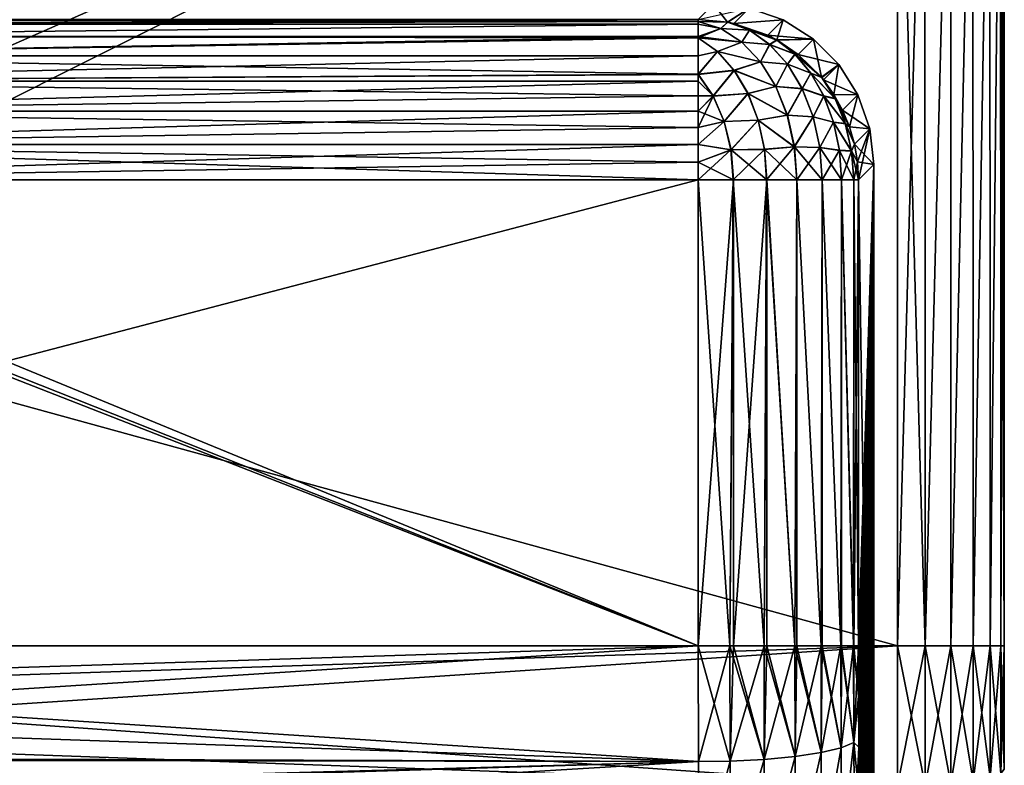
# Model space of a CAD drawing. Header units: metres. Extents: x -105 to 105, y -117 to 62.
# Tile 370 of 382: x 74 to 92, y -2 to 11. Entities that reach past the tile are written whole.
import ezdxf

# ---------------------------------------------------------------- set-up
doc = ezdxf.new("R2010")
doc.units = ezdxf.units.M
doc.layers.add('solid_509432_AD150_SW0001', color=7, linetype='CONTINUOUS')
doc.layers.add('solid_509432_AD150_SW0001_01', color=7, linetype='CONTINUOUS')

msp = doc.modelspace()

# ---------------------------------------------------------------- linework, layer by layer
at = {"layer": 'solid_509432_AD150_SW0001'}
for points in [[(90, 18.299999, -16.299999), (-53, -0.25, -16.299999), (-90, -0.25, -16.299999)], [(-90, 18.299999, -16.299999), (90, 18.299999, -16.299999), (-90, -0.25, -16.299999)]]:
    msp.add_3dface(points, dxfattribs=at)
at = {"layer": 'solid_509432_AD150_SW0001_01'}
for points in [[(-47.909828, -0.25, -16.299999), (-53, -0.25, -16.299999), (90, 18.299999, -16.299999)], [(-42.814568, -0.25, -16.299999), (-47.909828, -0.25, -16.299999), (90, 18.299999, -16.299999)], [(-37.719303, -0.25, -16.299999), (-42.814568, -0.25, -16.299999), (90, 18.299999, -16.299999)], [(-32.624043, -0.25, -16.299999), (-37.719303, -0.25, -16.299999), (90, 18.299999, -16.299999)], [(-27.549141, -0.25, -16.299999), (-32.624043, -0.25, -16.299999), (90, 18.299999, -16.299999)], [(-23, -0.25, -16.299999), (-27.549141, -0.25, -16.299999), (90, 18.299999, -16.299999)], [(-22.841265, -0.250993, -16.299999), (-23, -0.25, -16.299999), (90, 18.299999, -16.299999)], [(-22.698387, -0.251749, -16.299999), (-22.841265, -0.250993, -16.299999), (90, 18.299999, -16.299999)], [(-10.890583, -0.25, -16.299999), (-22.698387, -0.251749, -16.299999), (90, 18.299999, -16.299999)], [(0, -0.25, -16.299999), (-10.890583, -0.25, -16.299999), (90, 18.299999, -16.299999)], [(10.890579, -0.25, -16.299999), (0, -0.25, -16.299999), (90, 18.299999, -16.299999)], [(22.698387, -0.251749, -16.299999), (10.890579, -0.25, -16.299999), (90, 18.299999, -16.299999)], [(90, -0.25, 17.200001), (22.576691, 18.299999, 17.200001), (53, -0.25, 17.200001)], [(90, -0.25, 17.200001), (90, 18.299999, 17.200001), (22.576691, 18.299999, 17.200001)], [(22.841265, -0.250993, -16.299999), (22.698387, -0.251749, -16.299999), (90, 18.299999, -16.299999)], [(23, -0.25, -16.299999), (22.841265, -0.250993, -16.299999), (90, 18.299999, -16.299999)], [(27.549141, -0.25, -16.299999), (23, -0.25, -16.299999), (90, 18.299999, -16.299999)], [(32.624043, -0.25, -16.299999), (27.549141, -0.25, -16.299999), (90, 18.299999, -16.299999)], [(37.719303, -0.25, -16.299999), (32.624043, -0.25, -16.299999), (90, 18.299999, -16.299999)], [(42.814568, -0.25, -16.299999), (37.719303, -0.25, -16.299999), (90, 18.299999, -16.299999)], [(47.909828, -0.25, -16.299999), (42.814568, -0.25, -16.299999), (90, 18.299999, -16.299999)], [(53, -0.25, -16.299999), (47.909828, -0.25, -16.299999), (90, 18.299999, -16.299999)], [(90, -0.25, -16.299999), (53, -0.25, -16.299999), (90, 18.299999, -16.299999)], [(90.515617, 18.299999, -16.232393), (90, -0.25, -16.299999), (90, 18.299999, -16.299999)], [(90.517639, -0.25, -16.231852), (90, -0.25, -16.299999), (90.515617, 18.299999, -16.232393)], [(90, -0.25, 17.200001), (90.517639, -0.25, 17.131851), (90, 18.299999, 17.200001)], [(90.515617, 18.299999, 17.132393), (90, 18.299999, 17.200001), (90.517639, -0.25, 17.131851)], [(90.998642, 18.299999, 16.932837), (90.515617, 18.299999, 17.132393), (90.517639, -0.25, 17.131851)], [(90.517639, -0.25, -16.231852), (90.515617, 18.299999, -16.232393), (90.998642, 18.299999, -16.032835)], [(90.998642, 18.299999, 16.932837), (90.517639, -0.25, 17.131851), (91.00045, -0.25, 16.931789)], [(91.00045, -0.25, -16.03179), (90.517639, -0.25, -16.231852), (90.998642, 18.299999, -16.032835)], [(91.413475, 18.299999, 16.614954), (90.998642, 18.299999, 16.932837), (91.00045, -0.25, 16.931789)], [(91.00045, -0.25, -16.03179), (90.998642, 18.299999, -16.032835), (91.413475, 18.299999, -15.714953)], [(91.413475, 18.299999, 16.614954), (91.00045, -0.25, 16.931789), (91.414955, -0.25, 16.613472)], [(91.414955, -0.25, -15.713473), (91.00045, -0.25, -16.03179), (91.413475, 18.299999, -15.714953)], [(91.731789, 18.299999, 16.200453), (91.413475, 18.299999, 16.614954), (91.414955, -0.25, 16.613472)], [(91.414955, -0.25, -15.713473), (91.413475, 18.299999, -15.714953), (91.731789, 18.299999, -15.300453)], [(91.731789, 18.299999, 16.200453), (91.414955, -0.25, 16.613472), (91.732834, -0.25, 16.198639)], [(91.732834, -0.25, -15.298639), (91.414955, -0.25, -15.713473), (91.731789, 18.299999, -15.300453)], [(91.931854, 18.299999, 15.717638), (91.731789, 18.299999, 16.200453), (91.732834, -0.25, 16.198639)], [(91.732834, -0.25, -15.298639), (91.731789, 18.299999, -15.300453), (91.931854, 18.299999, -14.817638)], [(91.931854, 18.299999, 15.717638), (91.732834, -0.25, 16.198639), (91.932396, -0.25, 15.715614)], [(91.932396, -0.25, -14.815615), (91.732834, -0.25, -15.298639), (91.931854, 18.299999, -14.817638)], [(91.931854, 18.299999, 15.717638), (92, -0.25, 15.2), (92, 18.299999, 15.2)], [(91.931854, 18.299999, 15.717638), (91.932396, -0.25, 15.715614), (92, -0.25, 15.2)], [(91.932396, -0.25, -14.815615), (91.931854, 18.299999, -14.817638), (92, 18.299999, -14.3)], [(91.932396, -0.25, -14.815615), (92, 18.299999, -14.3), (92, -0.25, -14.3)], [(92, 18.299999, -14.3), (92, -0.25, 15.2), (92, -0.25, -14.3)], [(92, 18.299999, -14.3), (92, 18.299999, 15.2), (92, -0.25, 15.2)], [(86.822273, 11.422311, -10.491572), (86.559326, 11.759562, 0.45), (86.273148, 11.47339, -10.478531)], [(87.226883, 11.684362, 0.45), (86.826942, 11.421433, 11.391672), (86.273148, 11.47339, 11.378531)], [(86.822273, 11.422311, -10.491572), (87.226883, 11.684362, 0.45), (86.559326, 11.759562, 0.45)], [(86.822273, 11.422311, -10.491572), (86.940331, 11.397777, -10.494021), (87.226883, 11.684362, 0.45)], [(87.226883, 11.684362, 0.45), (86.940331, 11.397777, 11.394022), (86.826942, 11.421433, 11.391672)], [(87.226883, 11.684362, 0.45), (87.860832, 11.462553, 0.45), (86.940331, 11.397777, 11.394022)], [(86.940331, 11.397777, -10.494021), (87.860832, 11.462553, 0.45), (87.226883, 11.684362, 0.45)], [(86.273148, 11.436927, 11.772796), (65.066238, 11.47339, 11.378531), (86.273148, 11.47339, 11.378531)], [(86.273148, 11.436927, 11.772796), (65.066238, 11.383486, 12.033021), (65.066238, 11.47339, 11.378531)], [(65.066238, 11.383487, -11.133018), (86.273148, 11.47339, -10.478531), (65.066238, 11.47339, -10.478531)], [(65.066238, 11.383487, -11.133018), (86.273148, 11.436172, -10.877507), (86.273148, 11.47339, -10.478531)], [(86.273148, 11.436927, 11.772796), (86.273148, 11.383456, 12.033137), (65.066238, 11.383486, 12.033021)], [(65.066238, 11.383487, -11.133018), (86.273148, 11.383457, -11.133137), (86.273148, 11.436172, -10.877507)], [(86.826942, 11.421433, 11.391672), (86.273148, 11.436927, 11.772796), (86.273148, 11.47339, 11.378531)], [(86.273148, 11.436172, -10.877507), (86.822273, 11.422311, -10.491572), (86.273148, 11.47339, -10.478531)], [(86.696892, 11.302623, 12.206474), (86.273148, 11.383456, 12.033137), (86.273148, 11.436927, 11.772796)], [(86.696892, 11.302623, 12.206474), (86.273148, 11.436927, 11.772796), (86.826942, 11.421433, 11.391672)], [(86.696404, 11.301343, -11.310686), (86.822273, 11.422311, -10.491572), (86.273148, 11.436172, -10.877507)], [(86.696404, 11.301343, -11.310686), (86.273148, 11.436172, -10.877507), (86.273148, 11.383457, -11.133137)], [(87.860832, 11.462553, 0.45), (87.574074, 11.175643, 11.404799), (86.940331, 11.397777, 11.394022)], [(86.940331, 11.397777, -10.494021), (87.574074, 11.175643, -10.5048), (87.860832, 11.462553, 0.45)], [(87.860832, 11.462553, 0.45), (88.429314, 11.105367, 0.45), (87.574074, 11.175643, 11.404799)], [(87.574074, 11.175643, -10.5048), (87.741821, 11.088143, -10.506902), (87.860832, 11.462553, 0.45)], [(87.741821, 11.088143, -10.506902), (88.429314, 11.105367, 0.45), (87.860832, 11.462553, 0.45)], [(65.066238, 11.383487, -11.133018), (65.066238, 11.152514, -11.751963), (86.273148, 11.383457, -11.133137)], [(86.273148, 11.383456, 12.033137), (65.066238, 11.152512, 12.651965), (65.066238, 11.383486, 12.033021)], [(65.066238, 11.152514, -11.751963), (86.273148, 11.152404, -11.752178), (86.273148, 11.383457, -11.133137)], [(86.273148, 11.383456, 12.033137), (86.273148, 11.152404, 12.652179), (65.066238, 11.152512, 12.651965)], [(86.696404, 11.301343, -11.310686), (86.273148, 11.383457, -11.133137), (86.273148, 11.152404, -11.752178)], [(86.696892, 11.302623, 12.206474), (86.273148, 11.152404, 12.652179), (86.273148, 11.383456, 12.033137)], [(87.090309, 11.046437, 12.61033), (86.273148, 11.152404, 12.652179), (86.696892, 11.302623, 12.206474)], [(86.696404, 11.301343, -11.310686), (86.273148, 11.152404, -11.752178), (86.273148, 11.126363, -11.802564)], [(87.089302, 11.04488, -11.714008), (86.696404, 11.301343, -11.310686), (86.273148, 11.126363, -11.802564)], [(87.23037, 11.271286, -10.911126), (86.822273, 11.422311, -10.491572), (86.696404, 11.301343, -11.310686)], [(87.23037, 11.271286, -10.911126), (86.696404, 11.301343, -11.310686), (87.089302, 11.04488, -11.714008)], [(86.696892, 11.302623, 12.206474), (86.826942, 11.421433, 11.391672), (87.23455, 11.269931, 11.810699)], [(87.090309, 11.046437, 12.61033), (86.696892, 11.302623, 12.206474), (87.23455, 11.269931, 11.810699)], [(87.23037, 11.271286, -10.911126), (86.940331, 11.397777, -10.494021), (86.822273, 11.422311, -10.491572)], [(86.826942, 11.421433, 11.391672), (86.940331, 11.397777, 11.394022), (87.574074, 11.175643, 11.404799)], [(87.23455, 11.269931, 11.810699), (86.826942, 11.421433, 11.391672), (87.574074, 11.175643, 11.404799)], [(87.23037, 11.271286, -10.911126), (87.574074, 11.175643, -10.5048), (86.940331, 11.397777, -10.494021)], [(87.608627, 11.005731, -11.299416), (87.23037, 11.271286, -10.911126), (87.089302, 11.04488, -11.714008)], [(87.090309, 11.046437, 12.61033), (87.23455, 11.269931, 11.810699), (87.612289, 11.004135, 12.19846)], [(87.23037, 11.271286, -10.911126), (87.741821, 11.088143, -10.506902), (87.574074, 11.175643, -10.5048)], [(87.608627, 11.005731, -11.299416), (87.741821, 11.088143, -10.506902), (87.23037, 11.271286, -10.911126)], [(87.23455, 11.269931, 11.810699), (87.574074, 11.175643, 11.404799), (87.746323, 11.08561, 11.406953)], [(87.612289, 11.004135, 12.19846), (87.23455, 11.269931, 11.810699), (87.746323, 11.08561, 11.406953)], [(65.066238, 11.152514, -11.751963), (65.066238, 10.79167, -12.305346), (86.273148, 11.152404, -11.752178)], [(86.273148, 11.128811, 12.697925), (65.066238, 10.791668, 13.205347), (65.066238, 11.152512, 12.651965)], [(86.273148, 11.152404, 12.652179), (86.273148, 11.128811, 12.697925), (65.066238, 11.152512, 12.651965)], [(65.066238, 10.79167, -12.305346), (86.273148, 11.126363, -11.802564), (86.273148, 11.152404, -11.752178)], [(86.273148, 11.128811, 12.697925), (86.273148, 10.791441, 13.205624), (65.066238, 10.791668, 13.205347)], [(65.066238, 10.79167, -12.305346), (86.273148, 10.791441, -12.305623), (86.273148, 11.126363, -11.802564)], [(87.090309, 11.046437, 12.61033), (86.273148, 11.128811, 12.697925), (86.273148, 11.152404, 12.652179)], [(86.631981, 10.873857, 13.064633), (86.273148, 10.791441, 13.205624), (86.273148, 11.128811, 12.697925)], [(86.631981, 10.873857, 13.064633), (86.273148, 11.128811, 12.697925), (87.090309, 11.046437, 12.61033)], [(86.631386, 10.871092, -12.168507), (86.273148, 11.126363, -11.802564), (86.273148, 10.791441, -12.305623)], [(87.089302, 11.04488, -11.714008), (86.273148, 11.126363, -11.802564), (86.631386, 10.871092, -12.168507)], [(88.429314, 11.105367, 0.45), (87.746323, 11.08561, 11.406953), (87.574074, 11.175643, 11.404799)], [(88.082085, 10.822939, -10.860647), (87.741821, 11.088143, -10.506902), (87.608627, 11.005731, -11.299416)], [(87.612289, 11.004135, 12.19846), (87.746323, 11.08561, 11.406953), (88.085831, 10.820171, 11.760009)], [(87.741821, 11.088143, -10.506902), (88.142609, 10.818123, -10.510325), (88.429314, 11.105367, 0.45)], [(88.082085, 10.822939, -10.860647), (88.142609, 10.818123, -10.510325), (87.741821, 11.088143, -10.506902)], [(88.429314, 11.105367, 0.45), (88.142609, 10.818123, 11.410326), (87.746323, 11.08561, 11.406953)], [(88.085831, 10.820171, 11.760009), (87.746323, 11.08561, 11.406953), (88.142609, 10.818123, 11.410326)], [(88.429314, 11.105367, 0.45), (88.904099, 10.630584, 0.45), (88.142609, 10.818123, 11.410326)], [(88.142609, 10.818123, -10.510325), (88.578735, 10.390676, -10.510553), (88.429314, 11.105367, 0.45)], [(88.578735, 10.390676, -10.510553), (88.904099, 10.630584, 0.45), (88.429314, 11.105367, 0.45)], [(86.631981, 10.873857, 13.064633), (86.273148, 10.447186, 13.560129), (86.273148, 10.791441, 13.205624)], [(86.945778, 10.522105, 13.386754), (86.273148, 10.447186, 13.560129), (86.631981, 10.873857, 13.064633)], [(86.631386, 10.871092, -12.168507), (86.273148, 10.791441, -12.305623), (86.273148, 10.442734, -12.664008)], [(86.944412, 10.519405, -12.489839), (86.631386, 10.871092, -12.168507), (86.273148, 10.442734, -12.664008)], [(87.436806, 10.677727, -12.07073), (87.089302, 11.04488, -11.714008), (86.631386, 10.871092, -12.168507)], [(87.436806, 10.677727, -12.07073), (86.631386, 10.871092, -12.168507), (86.944412, 10.519405, -12.489839)], [(86.631981, 10.873857, 13.064633), (87.090309, 11.046437, 12.61033), (87.438316, 10.679317, 12.967571)], [(86.945778, 10.522105, 13.386754), (86.631981, 10.873857, 13.064633), (87.438316, 10.679317, 12.967571)], [(87.608627, 11.005731, -11.299416), (87.089302, 11.04488, -11.714008), (87.436806, 10.677727, -12.07073)], [(87.438316, 10.679317, 12.967571), (87.090309, 11.046437, 12.61033), (87.612289, 11.004135, 12.19846)], [(87.941811, 10.636449, -11.641441), (87.608627, 11.005731, -11.299416), (87.436806, 10.677727, -12.07073)], [(87.438316, 10.679317, 12.967571), (87.612289, 11.004135, 12.19846), (87.944977, 10.634845, 12.539975)], [(88.082085, 10.822939, -10.860647), (87.608627, 11.005731, -11.299416), (87.941811, 10.636449, -11.641441)], [(87.944977, 10.634845, 12.539975), (87.612289, 11.004135, 12.19846), (88.085831, 10.820171, 11.760009)], [(65.066238, 10.79167, -12.305346), (65.066238, 10.318455, -12.766332), (86.273148, 10.791441, -12.305623)], [(86.273148, 10.447186, 13.560129), (65.066238, 10.318453, 13.666333), (65.066238, 10.791668, 13.205347)], [(86.273148, 10.791441, 13.205624), (86.273148, 10.447186, 13.560129), (65.066238, 10.791668, 13.205347)], [(65.066238, 10.318455, -12.766332), (86.273148, 10.442734, -12.664008), (86.273148, 10.791441, -12.305623)], [(88.378571, 10.469905, -11.164998), (88.082085, 10.822939, -10.860647), (87.941811, 10.636449, -11.641441)], [(87.944977, 10.634845, 12.539975), (88.085831, 10.820171, 11.760009), (88.381592, 10.467248, 12.063611)], [(88.082085, 10.822939, -10.860647), (88.578735, 10.390676, -10.510553), (88.142609, 10.818123, -10.510325)], [(88.378571, 10.469905, -11.164998), (88.578735, 10.390676, -10.510553), (88.082085, 10.822939, -10.860647)], [(88.085831, 10.820171, 11.760009), (88.142609, 10.818123, 11.410326), (88.582405, 10.386253, 11.410533)], [(88.381592, 10.467248, 12.063611), (88.085831, 10.820171, 11.760009), (88.582405, 10.386253, 11.410533)], [(88.904099, 10.630584, 0.45), (88.582405, 10.386253, 11.410533), (88.142609, 10.818123, 11.410326)], [(86.554794, 10.041961, 13.842339), (86.273148, 10.447186, 13.560129), (86.945778, 10.522105, 13.386754)], [(86.944412, 10.519405, -12.489839), (86.273148, 10.442734, -12.664008), (86.55336, 10.038047, -12.944905)], [(87.202049, 10.085121, -12.75431), (86.944412, 10.519405, -12.489839), (86.55336, 10.038047, -12.944905)], [(86.554794, 10.041961, 13.842339), (86.945778, 10.522105, 13.386754), (87.204086, 10.087447, 13.651913)], [(87.723946, 10.215692, -12.365491), (87.436806, 10.677727, -12.07073), (86.944412, 10.519405, -12.489839)], [(87.723946, 10.215692, -12.365491), (86.944412, 10.519405, -12.489839), (87.202049, 10.085121, -12.75431)], [(86.945778, 10.522105, 13.386754), (87.438316, 10.679317, 12.967571), (87.725906, 10.217099, 13.262791)], [(87.204086, 10.087447, 13.651913), (86.945778, 10.522105, 13.386754), (87.725906, 10.217099, 13.262791)], [(87.941811, 10.636449, -11.641441), (87.436806, 10.677727, -12.07073), (87.723946, 10.215692, -12.365491)], [(87.725906, 10.217099, 13.262791), (87.438316, 10.679317, 12.967571), (87.944977, 10.634845, 12.539975)], [(88.216278, 10.178572, -11.923188), (87.941811, 10.636449, -11.641441), (87.723946, 10.215692, -12.365491)], [(87.725906, 10.217099, 13.262791), (87.944977, 10.634845, 12.539975), (88.219009, 10.177166, 12.821275)], [(88.378571, 10.469905, -11.164998), (87.941811, 10.636449, -11.641441), (88.216278, 10.178572, -11.923188)], [(88.219009, 10.177166, 12.821275), (87.944977, 10.634845, 12.539975), (88.381592, 10.467248, 12.063611)], [(88.578735, 10.390676, -10.510553), (88.617439, 10.343144, -10.510322), (88.904099, 10.630584, 0.45)], [(88.904099, 10.630584, 0.45), (88.617439, 10.343144, 11.410321), (88.582405, 10.386253, 11.410533)], [(88.904099, 10.630584, 0.45), (89.261284, 10.062099, 0.45), (88.617439, 10.343144, 11.410321)], [(88.617439, 10.343144, -10.510322), (88.812065, 10.068837, -10.508235), (88.904099, 10.630584, 0.45)], [(88.812065, 10.068837, -10.508235), (89.261284, 10.062099, 0.45), (88.904099, 10.630584, 0.45)], [(86.273148, 10.447186, 13.560129), (86.273148, 10.318088, 13.666617), (65.066238, 10.318453, 13.666333)], [(65.066238, 10.318455, -12.766332), (86.273148, 10.318089, -12.766618), (86.273148, 10.442734, -12.664008)], [(65.066238, 10.318455, -12.766332), (65.066238, 9.755816, -13.112567), (86.273148, 10.318089, -12.766618)], [(86.273148, 10.046246, 13.855261), (65.066238, 9.755815, 14.012568), (65.066238, 10.318453, 13.666333)], [(86.273148, 10.318088, 13.666617), (86.273148, 10.046246, 13.855261), (65.066238, 10.318453, 13.666333)], [(65.066238, 9.755816, -13.112567), (86.273148, 10.046246, -12.95526), (86.273148, 10.318089, -12.766618)], [(86.554794, 10.041961, 13.842339), (86.273148, 10.318088, 13.666617), (86.273148, 10.447186, 13.560129)], [(86.273148, 10.442734, -12.664008), (86.273148, 10.318089, -12.766618), (86.273148, 10.046246, -12.95526)], [(86.55336, 10.038047, -12.944905), (86.273148, 10.442734, -12.664008), (86.273148, 10.046246, -12.95526)], [(86.554794, 10.041961, 13.842339), (86.273148, 10.046246, 13.855261), (86.273148, 10.318088, 13.666617)], [(88.621704, 10.041231, -11.414581), (88.378571, 10.469905, -11.164998), (88.216278, 10.178572, -11.923188)], [(88.219009, 10.177166, 12.821275), (88.381592, 10.467248, 12.063611), (88.624092, 10.038966, 12.312547)], [(88.834137, 9.991055, -10.775706), (88.578735, 10.390676, -10.510553), (88.378571, 10.469905, -11.164998)], [(88.834137, 9.991055, -10.775706), (88.378571, 10.469905, -11.164998), (88.621704, 10.041231, -11.414581)], [(88.381592, 10.467248, 12.063611), (88.582405, 10.386253, 11.410533), (88.836594, 9.987269, 11.674192)], [(88.624092, 10.038966, 12.312547), (88.381592, 10.467248, 12.063611), (88.836594, 9.987269, 11.674192)], [(88.834137, 9.991055, -10.775706), (88.617439, 10.343144, -10.510322), (88.578735, 10.390676, -10.510553)], [(88.582405, 10.386253, 11.410533), (88.617439, 10.343144, 11.410321), (88.812065, 10.068837, 11.408236)], [(88.836594, 9.987269, 11.674192), (88.582405, 10.386253, 11.410533), (88.812065, 10.068837, 11.408236)], [(89.261284, 10.062099, 0.45), (88.812065, 10.068837, 11.408236), (88.617439, 10.343144, 11.410321)], [(88.834137, 9.991055, -10.775706), (88.812065, 10.068837, -10.508235), (88.617439, 10.343144, -10.510322)], [(87.938362, 9.678673, -12.585596), (87.723946, 10.215692, -12.365491), (87.202049, 10.085121, -12.75431)], [(87.204086, 10.087447, 13.651913), (87.725906, 10.217099, 13.262791), (87.940674, 9.679718, 13.483255)], [(88.216278, 10.178572, -11.923188), (87.723946, 10.215692, -12.365491), (87.938362, 9.678673, -12.585596)], [(87.940674, 9.679718, 13.483255), (87.725906, 10.217099, 13.262791), (88.219009, 10.177166, 12.821275)], [(88.420776, 9.650862, -12.133111), (88.216278, 10.178572, -11.923188), (87.938362, 9.678673, -12.585596)], [(87.940674, 9.679718, 13.483255), (88.219009, 10.177166, 12.821275), (88.423164, 9.649824, 13.030849)], [(88.621704, 10.041231, -11.414581), (88.216278, 10.178572, -11.923188), (88.420776, 9.650862, -12.133111)], [(88.423164, 9.649824, 13.030849), (88.219009, 10.177166, 12.821275), (88.624092, 10.038966, 12.312547)], [(86.273148, 10.046246, 13.855261), (86.273148, 9.755301, 14.01281), (65.066238, 9.755815, 14.012568)], [(65.066238, 9.755816, -13.112567), (86.273148, 9.755302, -13.112809), (86.273148, 10.046246, -12.95526)], [(86.554794, 10.041961, 13.842339), (86.273148, 9.755301, 14.01281), (86.273148, 10.046246, 13.855261)], [(86.55336, 10.038047, -12.944905), (86.273148, 10.046246, -12.95526), (86.273148, 9.755302, -13.112809)], [(86.759697, 9.563479, 14.052674), (86.273148, 9.755301, 14.01281), (86.554794, 10.041961, 13.842339)], [(86.55336, 10.038047, -12.944905), (86.273148, 9.755302, -13.112809), (86.273148, 9.448792, -13.237357)], [(86.757294, 9.560565, -13.154249), (86.55336, 10.038047, -12.944905), (86.273148, 9.448792, -13.237357)], [(87.202049, 10.085121, -12.75431), (86.55336, 10.038047, -12.944905), (86.757294, 9.560565, -13.154249)], [(86.759697, 9.563479, 14.052674), (86.554794, 10.041961, 13.842339), (87.204086, 10.087447, 13.651913)], [(87.39389, 9.585781, -12.951237), (87.202049, 10.085121, -12.75431), (86.757294, 9.560565, -13.154249)], [(86.759697, 9.563479, 14.052674), (87.204086, 10.087447, 13.651913), (87.396446, 9.587481, 13.849373)], [(87.938362, 9.678673, -12.585596), (87.202049, 10.085121, -12.75431), (87.39389, 9.585781, -12.951237)], [(87.396446, 9.587481, 13.849373), (87.204086, 10.087447, 13.651913), (87.940674, 9.679718, 13.483255)], [(88.802269, 9.553167, -11.599936), (88.621704, 10.041231, -11.414581), (88.420776, 9.650862, -12.133111)], [(88.423164, 9.649824, 13.030849), (88.624092, 10.038966, 12.312547), (88.804169, 9.551522, 12.497402)], [(89.024582, 9.524823, -10.971202), (88.621704, 10.041231, -11.414581), (88.802269, 9.553167, -11.599936)], [(89.024582, 9.524823, -10.971202), (88.834137, 9.991055, -10.775706), (88.621704, 10.041231, -11.414581)], [(88.624092, 10.038966, 12.312547), (88.836594, 9.987269, 11.674192), (89.026146, 9.52203, 11.868773)], [(88.804169, 9.551522, 12.497402), (88.624092, 10.038966, 12.312547), (89.026146, 9.52203, 11.868773)], [(88.836594, 9.987269, 11.674192), (88.812065, 10.068837, 11.408236), (88.974777, 9.774511, 11.404789)], [(89.261284, 10.062099, 0.45), (88.974777, 9.774511, 11.404789), (88.812065, 10.068837, 11.408236)], [(88.812065, 10.068837, -10.508235), (88.974777, 9.77451, -10.504788), (89.261284, 10.062099, 0.45)], [(88.834137, 9.991055, -10.775706), (88.974777, 9.77451, -10.504788), (88.812065, 10.068837, -10.508235)], [(89.024582, 9.524823, -10.971202), (88.974777, 9.77451, -10.504788), (88.834137, 9.991055, -10.775706)], [(88.836594, 9.987269, 11.674192), (88.974777, 9.774511, 11.404789), (89.103516, 9.463863, 11.400025)], [(89.026146, 9.52203, 11.868773), (88.836594, 9.987269, 11.674192), (89.103516, 9.463863, 11.400025)], [(89.261284, 10.062099, 0.45), (89.483093, 9.428148, 0.45), (88.974777, 9.774511, 11.404789)], [(88.974777, 9.77451, -10.504788), (89.103516, 9.463862, -10.500026), (89.261284, 10.062099, 0.45)], [(89.103516, 9.463862, -10.500026), (89.483093, 9.428148, 0.45), (89.261284, 10.062099, 0.45)], [(89.483093, 9.428148, 0.45), (89.103516, 9.463863, 11.400025), (88.974777, 9.774511, 11.404789)], [(89.024582, 9.524823, -10.971202), (89.103516, 9.463862, -10.500026), (88.974777, 9.77451, -10.504788)], [(65.066238, 9.755816, -13.112567), (65.066238, 9.131038, -13.32726), (86.273148, 9.755302, -13.112809)], [(86.273148, 9.448791, 14.137357), (65.066238, 9.131037, 14.22726), (65.066238, 9.755815, 14.012568)], [(86.273148, 9.755301, 14.01281), (86.273148, 9.448791, 14.137357), (65.066238, 9.755815, 14.012568)], [(65.066238, 9.131038, -13.32726), (86.273148, 9.448792, -13.237357), (86.273148, 9.755302, -13.112809)], [(86.759697, 9.563479, 14.052674), (86.273148, 9.448791, 14.137357), (86.273148, 9.755301, 14.01281)], [(87.39389, 9.585781, -12.951237), (86.757294, 9.560565, -13.154249), (86.883713, 9.030867, -13.28402)], [(86.886734, 9.032418, 14.183081), (86.759697, 9.563479, 14.052674), (87.396446, 9.587481, 13.849373)], [(87.512184, 9.041553, -13.072668), (87.39389, 9.585781, -12.951237), (86.883713, 9.030867, -13.28402)], [(86.886734, 9.032418, 14.183081), (87.396446, 9.587481, 13.849373), (87.51506, 9.042448, 13.97114)], [(88.070824, 9.089795, -12.721569), (87.938362, 9.678673, -12.585596), (87.39389, 9.585781, -12.951237)], [(88.070824, 9.089795, -12.721569), (87.39389, 9.585781, -12.951237), (87.512184, 9.041553, -13.072668)], [(87.396446, 9.587481, 13.849373), (87.940674, 9.679718, 13.483255), (88.073357, 9.09035, 13.619456)], [(87.51506, 9.042448, 13.97114), (87.396446, 9.587481, 13.849373), (88.073357, 9.09035, 13.619456)], [(88.420776, 9.650862, -12.133111), (87.938362, 9.678673, -12.585596), (88.070824, 9.089795, -12.721569)], [(88.073357, 9.09035, 13.619456), (87.940674, 9.679718, 13.483255), (88.423164, 9.649824, 13.030849)], [(88.546928, 9.074944, -12.262607), (88.420776, 9.650862, -12.133111), (88.070824, 9.089795, -12.721569)], [(88.073357, 9.09035, 13.619456), (88.423164, 9.649824, 13.030849), (88.549103, 9.074394, 13.160126)], [(88.802269, 9.553167, -11.599936), (88.420776, 9.650862, -12.133111), (88.546928, 9.074944, -12.262607)], [(88.549103, 9.074394, 13.160126), (88.423164, 9.649824, 13.030849), (88.804169, 9.551522, 12.497402)], [(65.066238, 9.131038, -13.32726), (86.273148, 9.13036, -13.327412), (86.273148, 9.448792, -13.237357)], [(86.273148, 9.448791, 14.137357), (86.273148, 9.130359, 14.227412), (65.066238, 9.131037, 14.22726)], [(86.759697, 9.563479, 14.052674), (86.273148, 9.130359, 14.227412), (86.273148, 9.448791, 14.137357)], [(86.886734, 9.032418, 14.183081), (86.273148, 9.130359, 14.227412), (86.759697, 9.563479, 14.052674)], [(86.757294, 9.560565, -13.154249), (86.273148, 9.448792, -13.237357), (86.273148, 9.13036, -13.327412)], [(86.883713, 9.030867, -13.28402), (86.757294, 9.560565, -13.154249), (86.273148, 9.13036, -13.327412)], [(88.913422, 9.024213, -11.714036), (88.802269, 9.553167, -11.599936), (88.546928, 9.074944, -12.262607)], [(88.549103, 9.074394, 13.160126), (88.804169, 9.551522, 12.497402), (88.915016, 9.023349, 12.611188)], [(89.142365, 9.011629, -11.092109), (88.802269, 9.553167, -11.599936), (88.913422, 9.024213, -11.714036)], [(89.142365, 9.011629, -11.092109), (89.024582, 9.524823, -10.971202), (88.802269, 9.553167, -11.599936)], [(88.804169, 9.551522, 12.497402), (89.026146, 9.52203, 11.868773), (89.143364, 9.010149, 11.989099)], [(88.915016, 9.023349, 12.611188), (88.804169, 9.551522, 12.497402), (89.143364, 9.010149, 11.989099)], [(89.024582, 9.524823, -10.971202), (89.196716, 9.140699, -10.494003), (89.103516, 9.463862, -10.500026)], [(89.142365, 9.011629, -11.092109), (89.196716, 9.140699, -10.494003), (89.024582, 9.524823, -10.971202)], [(89.026146, 9.52203, 11.868773), (89.103516, 9.463863, 11.400025), (89.196716, 9.140699, 11.394004)], [(89.143364, 9.010149, 11.989099), (89.026146, 9.52203, 11.868773), (89.196716, 9.140699, 11.394004)], [(89.483093, 9.428148, 0.45), (89.196716, 9.140699, 11.394004), (89.103516, 9.463863, 11.400025)], [(89.103516, 9.463862, -10.500026), (89.196716, 9.140699, -10.494003), (89.483093, 9.428148, 0.45)], [(89.483093, 9.428148, 0.45), (89.558296, 8.760591, 0.45), (89.196716, 9.140699, 11.394004)], [(89.196716, 9.140699, -10.494003), (89.25312, 8.809461, -10.486807), (89.483093, 9.428148, 0.45)], [(89.25312, 8.809461, -10.486807), (89.272118, 8.474418, -10.478531), (89.483093, 9.428148, 0.45)], [(89.483093, 9.428148, 0.45), (89.272118, 8.474418, -10.478531), (89.558296, 8.760591, 0.45)], [(65.066238, 9.131038, -13.32726), (65.066238, 8.474418, -13.4), (86.273148, 9.13036, -13.327412)], [(65.066238, 9.131037, 14.22726), (86.273148, 8.474418, 14.3), (65.066238, 8.474418, 14.3)], [(86.273148, 8.80421, 14.281817), (86.273148, 8.474418, 14.3), (65.066238, 9.131037, 14.22726)], [(86.273148, 9.130359, 14.227412), (86.273148, 8.80421, 14.281817), (65.066238, 9.131037, 14.22726)], [(86.273148, 9.13036, -13.327412), (65.066238, 8.474418, -13.4), (86.273148, 8.80421, -13.381818)], [(86.883713, 9.030867, -13.28402), (86.273148, 9.13036, -13.327412), (86.273148, 8.80421, -13.381818)], [(86.886734, 9.032418, 14.183081), (86.273148, 8.80421, 14.281817), (86.273148, 9.130359, 14.227412)], [(86.886734, 9.032418, 14.183081), (86.929771, 8.474418, 14.22726), (86.273148, 8.80421, 14.281817)], [(86.883713, 9.030867, -13.28402), (86.273148, 8.474418, -13.4), (86.926537, 8.474418, -13.327983)], [(86.883713, 9.030867, -13.28402), (86.273148, 8.80421, -13.381818), (86.273148, 8.474418, -13.4)], [(87.512184, 9.041553, -13.072668), (86.883713, 9.030867, -13.28402), (86.926537, 8.474418, -13.327983)], [(86.886734, 9.032418, 14.183081), (87.51506, 9.042448, 13.97114), (87.555145, 8.474418, 14.012284)], [(86.886734, 9.032418, 14.183081), (87.555145, 8.474418, 14.012284), (86.929771, 8.474418, 14.22726)], [(87.512184, 9.041553, -13.072668), (86.926537, 8.474418, -13.327983), (87.552155, 8.474418, -13.113697)], [(88.070824, 9.089795, -12.721569), (87.512184, 9.041553, -13.072668), (87.552155, 8.474418, -13.113697)], [(87.51506, 9.042448, 13.97114), (88.073357, 9.09035, 13.619456), (88.118233, 8.474418, 13.665519)], [(87.51506, 9.042448, 13.97114), (88.118233, 8.474418, 13.665519), (87.555145, 8.474418, 14.012284)], [(88.070824, 9.089795, -12.721569), (87.552155, 8.474418, -13.113697), (88.115616, 8.474418, -12.767553)], [(88.546928, 9.074944, -12.262607), (88.070824, 9.089795, -12.721569), (88.115616, 8.474418, -12.767553)], [(88.073357, 9.09035, 13.619456), (88.59166, 8.474418, 13.203813), (88.118233, 8.474418, 13.665519)], [(88.073357, 9.09035, 13.619456), (88.549103, 9.074394, 13.160126), (88.59166, 8.474418, 13.203813)], [(88.546928, 9.074944, -12.262607), (88.115616, 8.474418, -12.767553), (88.589561, 8.474418, -12.30637)], [(88.913422, 9.024213, -11.714036), (88.546928, 9.074944, -12.262607), (88.589561, 8.474418, -12.30637)], [(88.549103, 9.074394, 13.160126), (88.952438, 8.474418, 12.649601), (88.59166, 8.474418, 13.203813)], [(88.549103, 9.074394, 13.160126), (88.915016, 9.023349, 12.611188), (88.952438, 8.474418, 12.649601)], [(89.142365, 9.011629, -11.092109), (89.25312, 8.809461, -10.486807), (89.196716, 9.140699, -10.494003)], [(89.143364, 9.010149, 11.989099), (89.196716, 9.140699, 11.394004), (89.25312, 8.809462, 11.386806)], [(89.196716, 9.140699, 11.394004), (89.558296, 8.760591, 0.45), (89.25312, 8.809462, 11.386806)], [(88.913422, 9.024213, -11.714036), (88.589561, 8.474418, -12.30637), (88.950943, 8.474418, -11.752556)], [(89.142365, 9.011629, -11.092109), (88.913422, 9.024213, -11.714036), (88.950943, 8.474418, -11.752556)], [(88.915016, 9.023349, 12.611188), (89.183022, 8.474418, 12.029811), (88.952438, 8.474418, 12.649601)], [(88.915016, 9.023349, 12.611188), (89.143364, 9.010149, 11.989099), (89.183022, 8.474418, 12.029811)], [(89.142365, 9.011629, -11.092109), (88.950943, 8.474418, -11.752556), (89.18222, 8.474418, -11.133021)], [(89.142365, 9.011629, -11.092109), (89.18222, 8.474418, -11.133021), (89.25312, 8.809461, -10.486807)], [(89.143364, 9.010149, 11.989099), (89.272118, 8.474418, 11.378531), (89.183022, 8.474418, 12.029811)], [(89.143364, 9.010149, 11.989099), (89.25312, 8.809462, 11.386806), (89.272118, 8.474418, 11.378531)], [(63.01712, 8.835256, -13.4), (53, -0.25, -13.4), (86.273148, -0.25, -13.4)], [(64.028641, 8.564905, -13.4), (63.01712, 8.835256, -13.4), (86.273148, -0.25, -13.4)], [(86.273148, 8.80421, -13.381818), (65.066238, 8.474418, -13.4), (86.273148, 8.474418, -13.4)], [(86.273148, 8.80421, 14.281817), (86.929771, 8.474418, 14.22726), (86.273148, 8.474418, 14.3)], [(89.25312, 8.809461, -10.486807), (89.18222, 8.474418, -11.133021), (89.272118, 8.474418, -10.478531)], [(89.25312, 8.809462, 11.386806), (89.558296, 8.760591, 0.45), (89.272118, 8.474418, 11.378531)], [(89.272118, -0.25, -10.478531), (89.558296, 8.760591, 0.45), (89.272118, 8.474418, -10.478531)], [(89.272118, 8.474418, 11.378531), (89.558296, 8.760591, 0.45), (89.558296, -11.09943, 0.45)], [(89.272118, -0.25, -10.478531), (89.273216, -1.19965, -10.436767), (89.558296, 8.760591, 0.45)], [(89.273216, -1.19965, -10.436767), (89.276482, -2.142989, -10.312064), (89.558296, 8.760591, 0.45)], [(89.276482, -2.142989, -10.312064), (89.281891, -3.070972, -10.105405), (89.558296, 8.760591, 0.45)], [(89.281891, -3.070972, -10.105405), (89.289406, -3.977005, -9.818328), (89.558296, 8.760591, 0.45)], [(89.289406, -3.977005, -9.818328), (89.298981, -4.855006, -9.452784), (89.558296, 8.760591, 0.45)], [(89.298981, -4.855006, -9.452784), (89.310539, -5.69797, -9.011527), (89.558296, 8.760591, 0.45)], [(89.310539, -5.69797, -9.011527), (89.323975, -6.4989, -8.498346), (89.558296, 8.760591, 0.45)], [(89.323975, -6.4989, -8.498346), (89.339195, -7.251529, -7.917093), (89.558296, 8.760591, 0.45)], [(89.339195, -7.251529, -7.917093), (89.356087, -7.950605, -7.272018), (89.558296, 8.760591, 0.45)], [(89.356087, -7.950605, -7.272018), (89.374519, -8.590437, -6.568194), (89.558296, 8.760591, 0.45)], [(89.374519, -8.590437, -6.568194), (89.394348, -9.166297, -5.81087), (89.558296, 8.760591, 0.45)], [(89.394348, -9.166297, -5.81087), (89.415421, -9.673551, -5.00617), (89.558296, 8.760591, 0.45)], [(89.415421, -9.673551, -5.00617), (89.437576, -10.108362, -4.159992), (89.558296, 8.760591, 0.45)], [(89.437576, -10.108362, -4.159992), (89.460648, -10.467467, -3.278983), (89.558296, 8.760591, 0.45)], [(89.460648, -10.467467, -3.278983), (89.484451, -10.747909, -2.369955), (89.558296, 8.760591, 0.45)], [(89.484451, -10.747909, -2.369955), (89.50882, -10.94778, -1.439519), (89.558296, 8.760591, 0.45)], [(89.50882, -10.94778, -1.439519), (89.533524, -11.065243, -0.495946), (89.558296, 8.760591, 0.45)], [(89.533524, -11.065243, -0.495946), (89.558296, -11.09943, 0.45), (89.558296, 8.760591, 0.45)], [(65.066238, 8.474418, -13.4), (64.028641, 8.564905, -13.4), (86.273148, -0.25, -13.4)], [(86.273148, 8.474418, 14.3), (86.273148, -0.25, 14.3), (53, -0.25, 14.3)], [(65.066238, 8.474418, 14.3), (86.273148, 8.474418, 14.3), (53, -0.25, 14.3)], [(86.273148, 8.474418, -13.4), (65.066238, 8.474418, -13.4), (86.273148, -0.25, -13.4)], [(86.863922, -0.25, -13.341256), (86.273148, 8.474418, -13.4), (86.273148, -0.25, -13.4)], [(86.929771, 8.474418, 14.22726), (86.273148, -0.25, 14.3), (86.273148, 8.474418, 14.3)], [(86.863922, -0.25, 14.241257), (86.273148, -0.25, 14.3), (86.929771, 8.474418, 14.22726)], [(86.926537, 8.474418, -13.327983), (86.273148, 8.474418, -13.4), (86.863922, -0.25, -13.341256)], [(86.929771, -0.25, 14.22726), (86.863922, -0.25, 14.241257), (86.929771, 8.474418, 14.22726)], [(86.926537, 8.474418, -13.327983), (86.863922, -0.25, -13.341256), (86.929771, -0.25, -13.32726)], [(86.926537, 8.474418, -13.327983), (86.929771, -0.25, -13.32726), (87.504211, -0.25, -13.135777)], [(87.552155, 8.474418, -13.113697), (86.926537, 8.474418, -13.327983), (87.504211, -0.25, -13.135777)], [(86.929771, -0.25, 14.22726), (86.929771, 8.474418, 14.22726), (87.555145, 8.474418, 14.012284)], [(87.504211, -0.25, 14.035777), (86.929771, -0.25, 14.22726), (87.555145, 8.474418, 14.012284)], [(87.554543, -0.25, 14.012568), (87.504211, -0.25, 14.035777), (87.555145, 8.474418, 14.012284)], [(87.552155, 8.474418, -13.113697), (87.504211, -0.25, -13.135777), (87.554543, -0.25, -13.112567)], [(87.552155, 8.474418, -13.113697), (87.554543, -0.25, -13.112567), (88.082657, -0.25, -12.792842)], [(88.115616, 8.474418, -12.767553), (87.552155, 8.474418, -13.113697), (88.082657, -0.25, -12.792842)], [(88.082657, -0.25, 13.692842), (87.554543, -0.25, 14.012568), (87.555145, 8.474418, 14.012284)], [(88.082657, -0.25, 13.692842), (87.555145, 8.474418, 14.012284), (88.118233, 8.474418, 13.665519)], [(88.117188, -0.25, 13.666333), (88.082657, -0.25, 13.692842), (88.118233, 8.474418, 13.665519)], [(88.115616, 8.474418, -12.767553), (88.082657, -0.25, -12.792842), (88.117188, -0.25, -12.766333)], [(88.115616, 8.474418, -12.767553), (88.117188, -0.25, -12.766333), (88.570175, -0.25, -12.32968)], [(88.589561, 8.474418, -12.30637), (88.115616, 8.474418, -12.767553), (88.570175, -0.25, -12.32968)], [(88.570175, -0.25, 13.22968), (88.117188, -0.25, 13.666333), (88.118233, 8.474418, 13.665519)], [(88.570175, -0.25, 13.22968), (88.118233, 8.474418, 13.665519), (88.59166, 8.474418, 13.203813)], [(88.590401, -0.25, 13.205347), (88.570175, -0.25, 13.22968), (88.59166, 8.474418, 13.203813)], [(88.589561, 8.474418, -12.30637), (88.570175, -0.25, -12.32968), (88.590401, -0.25, -12.305347)], [(88.589561, 8.474418, -12.30637), (88.590401, -0.25, -12.305347), (88.942284, -0.25, -11.769564)], [(88.950943, 8.474418, -11.752556), (88.589561, 8.474418, -12.30637), (88.942284, -0.25, -11.769564)], [(88.942284, -0.25, 12.669563), (88.590401, -0.25, 13.205347), (88.59166, 8.474418, 13.203813)], [(88.942284, -0.25, 12.669563), (88.59166, 8.474418, 13.203813), (88.952438, 8.474418, 12.649601)], [(88.951241, -0.25, 12.651965), (88.942284, -0.25, 12.669563), (88.952438, 8.474418, 12.649601)], [(88.950943, 8.474418, -11.752556), (88.942284, -0.25, -11.769564), (88.951241, -0.25, -11.751965)], [(88.950943, 8.474418, -11.752556), (88.951241, -0.25, -11.751965), (89.18029, -0.25, -11.140635)], [(88.950943, 8.474418, -11.752556), (89.18029, -0.25, -11.140635), (89.18222, -0.25, -11.133021)], [(89.18222, 8.474418, -11.133021), (88.950943, 8.474418, -11.752556), (89.18222, -0.25, -11.133021)], [(89.18029, -0.25, 12.040634), (88.951241, -0.25, 12.651965), (88.952438, 8.474418, 12.649601)], [(89.18029, -0.25, 12.040634), (88.952438, 8.474418, 12.649601), (89.183022, 8.474418, 12.029811)], [(89.18222, -0.25, 12.033021), (89.18029, -0.25, 12.040634), (89.183022, 8.474418, 12.029811)], [(89.18222, 8.474418, -11.133021), (89.272118, -0.25, -10.478531), (89.272118, 8.474418, -10.478531)], [(89.18222, 8.474418, -11.133021), (89.18222, -0.25, -11.133021), (89.272118, -0.25, -10.478531)], [(89.18222, -0.25, 12.033021), (89.272118, 8.474418, 11.378531), (89.272118, -0.25, 11.378531)], [(89.18222, -0.25, 12.033021), (89.183022, 8.474418, 12.029811), (89.272118, 8.474418, 11.378531)], [(89.272118, -0.25, 11.378531), (89.272118, 8.474418, 11.378531), (89.558296, -11.09943, 0.45)], [(90, -2.870277, -16.093781), (53, -0.25, -16.299999), (90, -0.25, -16.299999)], [(90, -2.870277, -16.093781), (53, -1.54104, -16.250172), (53, -0.25, -16.299999)], [(90, -0.25, 17.200001), (53, -0.25, 17.200001), (53, -1.473421, 17.15526)], [(90, -0.25, 17.200001), (53, -1.473421, 17.15526), (53, -2.701291, 17.019661)], [(90, -2.870277, 16.99378), (90, -0.25, 17.200001), (53, -2.701291, 17.019661)], [(53, -2.366982, -13.237253), (86.276642, -2.413326, -13.230004), (86.273148, -0.25, -13.4)], [(53, -1.311723, -13.359245), (53, -2.366982, -13.237253), (86.273148, -0.25, -13.4)], [(53, -0.25, -13.4), (53, -1.311723, -13.359245), (86.273148, -0.25, -13.4)], [(53, -0.25, 14.3), (86.273148, -0.25, 14.3), (86.276642, -2.412944, 14.130065)], [(53.000057, -1.266578, 14.262642), (53, -0.25, 14.3), (86.276642, -2.412944, 14.130065)], [(86.863922, -0.25, -13.341256), (86.273148, -0.25, -13.4), (86.276642, -2.413326, -13.230004)], [(86.868378, -2.407133, 14.071176), (86.276642, -2.412944, 14.130065), (86.273148, -0.25, 14.3)], [(86.868378, -2.407133, 14.071176), (86.273148, -0.25, 14.3), (86.863922, -0.25, 14.241257)], [(86.86837, -2.406897, -13.171245), (86.863922, -0.25, -13.341256), (86.276642, -2.413326, -13.230004)], [(87.508606, -2.373994, 13.868176), (86.863922, -0.25, 14.241257), (86.929771, -0.25, 14.22726)], [(87.508606, -2.373994, 13.868176), (86.868378, -2.407133, 14.071176), (86.863922, -0.25, 14.241257)], [(86.929771, -0.25, -13.32726), (86.863922, -0.25, -13.341256), (86.86837, -2.406897, -13.171245)], [(87.504211, -0.25, -13.135777), (86.929771, -0.25, -13.32726), (86.86837, -2.406897, -13.171245)], [(87.508598, -2.373778, -12.968242), (87.504211, -0.25, -13.135777), (86.86837, -2.406897, -13.171245)], [(87.508606, -2.373994, 13.868176), (86.929771, -0.25, 14.22726), (87.504211, -0.25, 14.035777)], [(88.086929, -2.319439, 13.529422), (87.504211, -0.25, 14.035777), (87.554543, -0.25, 14.012568)], [(88.086929, -2.319439, 13.529422), (87.508606, -2.373994, 13.868176), (87.504211, -0.25, 14.035777)], [(87.554543, -0.25, -13.112567), (87.504211, -0.25, -13.135777), (87.508598, -2.373778, -12.968242)], [(88.082657, -0.25, -12.792842), (87.554543, -0.25, -13.112567), (87.508598, -2.373778, -12.968242)], [(88.086929, -2.319234, -12.629484), (88.082657, -0.25, -12.792842), (87.508598, -2.373778, -12.968242)], [(88.086929, -2.319439, 13.529422), (87.554543, -0.25, 14.012568), (88.082657, -0.25, 13.692842)], [(88.57431, -2.246202, 13.071931), (88.082657, -0.25, 13.692842), (88.117188, -0.25, 13.666333)], [(88.57431, -2.246202, 13.071931), (88.086929, -2.319439, 13.529422), (88.082657, -0.25, 13.692842)], [(88.117188, -0.25, -12.766333), (88.082657, -0.25, -12.792842), (88.086929, -2.319234, -12.629484)], [(88.570175, -0.25, -12.32968), (88.117188, -0.25, -12.766333), (88.086929, -2.319234, -12.629484)], [(88.574303, -2.246008, -12.17199), (88.570175, -0.25, -12.32968), (88.086929, -2.319234, -12.629484)], [(88.57431, -2.246202, 13.071931), (88.117188, -0.25, 13.666333), (88.570175, -0.25, 13.22968)], [(88.946236, -2.157965, 12.518691), (88.570175, -0.25, 13.22968), (88.590401, -0.25, 13.205347)], [(88.946236, -2.157965, 12.518691), (88.57431, -2.246202, 13.071931), (88.570175, -0.25, 13.22968)], [(88.590401, -0.25, -12.305347), (88.570175, -0.25, -12.32968), (88.574303, -2.246008, -12.17199)], [(88.942284, -0.25, -11.769564), (88.590401, -0.25, -12.305347), (88.574303, -2.246008, -12.17199)], [(88.946236, -2.157781, -11.618748), (88.942284, -0.25, -11.769564), (88.574303, -2.246008, -12.17199)], [(88.946236, -2.157965, 12.518691), (88.590401, -0.25, 13.205347), (88.942284, -0.25, 12.669563)], [(89.184036, -2.059158, 11.897499), (88.942284, -0.25, 12.669563), (88.951241, -0.25, 12.651965)], [(88.946236, -2.157965, 12.518691), (88.942284, -0.25, 12.669563), (89.184036, -2.059158, 11.897499)], [(88.951241, -0.25, -11.751965), (88.942284, -0.25, -11.769564), (88.946236, -2.157781, -11.618748)], [(89.18029, -0.25, -11.140635), (88.951241, -0.25, -11.751965), (88.946236, -2.157781, -11.618748)], [(89.184036, -2.058985, -10.997553), (89.18029, -0.25, -11.140635), (88.946236, -2.157781, -11.618748)], [(89.184036, -2.059158, 11.897499), (88.951241, -0.25, 12.651965), (89.18029, -0.25, 12.040634)], [(89.18222, -0.25, 12.033021), (89.273216, -1.199468, 11.336765), (89.18029, -0.25, 12.040634)], [(89.184036, -2.059158, 11.897499), (89.18029, -0.25, 12.040634), (89.273216, -1.199468, 11.336765)], [(89.18222, -0.25, -11.133021), (89.18029, -0.25, -11.140635), (89.184036, -2.058985, -10.997553)], [(89.18222, -0.25, -11.133021), (89.184036, -2.058985, -10.997553), (89.272118, -0.25, -10.478531)], [(89.18222, -0.25, 12.033021), (89.272118, -0.25, 11.378531), (89.273216, -1.199468, 11.336765)], [(89.184036, -2.058985, -10.997553), (89.273216, -1.19965, -10.436767), (89.272118, -0.25, -10.478531)], [(89.273216, -1.199468, 11.336765), (89.272118, -0.25, 11.378531), (89.558296, -11.09943, 0.45)], [(90.517639, -2.859617, -16.02647), (90, -0.25, -16.299999), (90.517639, -0.25, -16.231852)], [(90.517639, -2.859617, -16.02647), (90, -2.870277, -16.093781), (90, -0.25, -16.299999)], [(90, -2.870277, 16.99378), (90.517639, -0.25, 17.131851), (90, -0.25, 17.200001)], [(90.517639, -2.859617, 16.92647), (90.517639, -0.25, 17.131851), (90, -2.870277, 16.99378)], [(90.517639, -2.859617, 16.92647), (91.00045, -0.25, 16.931789), (90.517639, -0.25, 17.131851)], [(91.00045, -2.82832, 16.72887), (91.00045, -0.25, 16.931789), (90.517639, -2.859617, 16.92647)], [(91.00045, -2.82832, -15.828871), (90.517639, -0.25, -16.231852), (91.00045, -0.25, -16.03179)], [(91.00045, -2.82832, -15.828871), (90.517639, -2.859617, -16.02647), (90.517639, -0.25, -16.231852)], [(91.00045, -2.82832, 16.72887), (91.414955, -0.25, 16.613472), (91.00045, -0.25, 16.931789)], [(91.414955, -2.778524, 16.414474), (91.414955, -0.25, 16.613472), (91.00045, -2.82832, 16.72887)], [(91.414955, -2.778524, -15.514474), (91.00045, -0.25, -16.03179), (91.414955, -0.25, -15.713473)], [(91.414955, -2.778524, -15.514474), (91.00045, -2.82832, -15.828871), (91.00045, -0.25, -16.03179)], [(91.414955, -2.778524, 16.414474), (91.732834, -0.25, 16.198639), (91.414955, -0.25, 16.613472)], [(91.732834, -2.71363, 16.004747), (91.732834, -0.25, 16.198639), (91.414955, -2.778524, 16.414474)], [(91.732834, -2.71363, -15.104748), (91.414955, -0.25, -15.713473), (91.732834, -0.25, -15.298639)], [(91.732834, -2.71363, -15.104748), (91.414955, -2.778524, -15.514474), (91.414955, -0.25, -15.713473)], [(91.732834, -2.71363, 16.004747), (91.932396, -0.25, 15.715614), (91.732834, -0.25, 16.198639)], [(91.732834, -2.71363, 16.004747), (91.932396, -2.638068, 15.52767), (91.932396, -0.25, 15.715614)], [(91.932396, -2.638068, -14.627669), (91.732834, -0.25, -15.298639), (91.932396, -0.25, -14.815615)], [(91.732834, -2.71363, -15.104748), (91.732834, -0.25, -15.298639), (91.932396, -2.638068, -14.627669)], [(91.932396, -0.25, -14.815615), (92, -0.25, -14.3), (92, -2.554524, -14.118858)], [(91.932396, -2.638068, -14.627669), (91.932396, -0.25, -14.815615), (92, -2.554524, -14.118858)], [(91.932396, -2.638068, 15.52767), (92, -2.554523, 15.018859), (92, -0.25, 15.2)], [(91.932396, -2.638068, 15.52767), (92, -0.25, 15.2), (91.932396, -0.25, 15.715614)], [(92, -2.554523, 15.018859), (92, -2.554524, -14.118858), (92, -0.25, -14.3)], [(92, -0.25, 15.2), (92, -2.554523, 15.018859), (92, -0.25, -14.3)], [(53.000164, -2.300862, 14.147316), (53.000057, -1.266578, 14.262642), (86.276642, -2.412944, 14.130065)], [(89.184036, -2.059158, 11.897499), (89.273216, -1.199468, 11.336765), (89.276482, -2.142821, 11.21207)], [(89.184036, -2.058985, -10.997553), (89.276482, -2.142989, -10.312064), (89.273216, -1.19965, -10.436767)], [(89.276482, -2.142821, 11.21207), (89.273216, -1.199468, 11.336765), (89.558296, -11.09943, 0.45)], [(90, -2.870277, -16.093781), (53, -2.822922, -16.101212), (53, -1.54104, -16.250172)], [(88.946236, -2.157781, -11.618748), (88.574303, -2.246008, -12.17199), (88.586586, -4.193085, -11.70306)], [(88.946236, -2.157965, 12.518691), (88.586586, -4.193553, 12.60291), (88.57431, -2.246202, 13.071931)], [(88.957977, -4.018735, -11.170265), (88.946236, -2.157781, -11.618748), (88.586586, -4.193085, -11.70306)], [(88.946236, -2.157965, 12.518691), (88.957985, -4.019179, 12.070123), (88.586586, -4.193553, 12.60291)], [(89.184036, -2.058985, -10.997553), (88.946236, -2.157781, -11.618748), (88.957977, -4.018735, -11.170265)], [(88.946236, -2.157965, 12.518691), (89.184036, -2.059158, 11.897499), (88.957985, -4.019179, 12.070123)], [(89.195175, -3.823525, -10.572076), (89.184036, -2.058985, -10.997553), (88.957977, -4.018735, -11.170265)], [(88.957985, -4.019179, 12.070123), (89.184036, -2.059158, 11.897499), (89.195183, -3.823943, 11.471941)], [(89.195175, -3.823525, -10.572076), (89.276482, -2.142989, -10.312064), (89.184036, -2.058985, -10.997553)], [(89.184036, -2.059158, 11.897499), (89.276482, -2.142821, 11.21207), (89.281891, -3.070779, 11.005462)], [(89.195183, -3.823943, 11.471941), (89.184036, -2.059158, 11.897499), (89.281891, -3.070779, 11.005462)], [(89.195175, -3.823525, -10.572076), (89.281891, -3.070972, -10.105405), (89.276482, -2.142989, -10.312064)], [(89.281891, -3.070779, 11.005462), (89.276482, -2.142821, 11.21207), (89.558296, -11.09943, 0.45)], [(53, -2.366982, -13.237253), (53, -3.410004, -13.03469), (86.276642, -2.413326, -13.230004)], [(53.000252, -3.330563, 13.95306), (53.000164, -2.300862, 14.147316), (86.276642, -2.412944, 14.130065)], [(87.508598, -2.373778, -12.968242), (86.86837, -2.406897, -13.171245), (86.881615, -4.51116, -12.665649)], [(87.508606, -2.373994, 13.868176), (86.881615, -4.511718, 13.565471), (86.868378, -2.407133, 14.071176)], [(87.521645, -4.445647, -12.470018), (87.508598, -2.373778, -12.968242), (86.881615, -4.51116, -12.665649)], [(87.508606, -2.373994, 13.868176), (87.521652, -4.446164, 13.369853), (86.881615, -4.511718, 13.565471)], [(88.086929, -2.319234, -12.629484), (87.508598, -2.373778, -12.968242), (87.521645, -4.445647, -12.470018)], [(88.086929, -2.319439, 13.529422), (87.521652, -4.446164, 13.369853), (87.508606, -2.373994, 13.868176)], [(88.099655, -4.337813, -12.143691), (88.086929, -2.319234, -12.629484), (87.521645, -4.445647, -12.470018)], [(88.086929, -2.319439, 13.529422), (88.099655, -4.338305, 13.043533), (87.521652, -4.446164, 13.369853)], [(88.574303, -2.246008, -12.17199), (88.086929, -2.319234, -12.629484), (88.099655, -4.337813, -12.143691)], [(88.57431, -2.246202, 13.071931), (88.099655, -4.338305, 13.043533), (88.086929, -2.319439, 13.529422)], [(88.586586, -4.193085, -11.70306), (88.574303, -2.246008, -12.17199), (88.099655, -4.337813, -12.143691)], [(88.57431, -2.246202, 13.071931), (88.586586, -4.193553, 12.60291), (88.099655, -4.338305, 13.043533)], [(53, -4.43488, -12.752625), (86.287025, -4.525187, -12.723659), (86.276642, -2.413326, -13.230004)], [(53, -3.410004, -13.03469), (53, -4.43488, -12.752625), (86.276642, -2.413326, -13.230004)], [(53.000252, -3.330563, 13.95306), (86.276642, -2.412944, 14.130065), (86.287018, -4.524654, 13.623831)], [(86.86837, -2.406897, -13.171245), (86.276642, -2.413326, -13.230004), (86.287025, -4.525187, -12.723659)], [(86.868378, -2.407133, 14.071176), (86.287018, -4.524654, 13.623831), (86.276642, -2.412944, 14.130065)], [(86.868378, -2.407133, 14.071176), (86.881615, -4.511718, 13.565471), (86.287018, -4.524654, 13.623831)], [(86.881615, -4.51116, -12.665649), (86.86837, -2.406897, -13.171245), (86.287025, -4.525187, -12.723659)]]:
    msp.add_3dface(points, dxfattribs=at)

doc.saveas('drawing.dxf')
